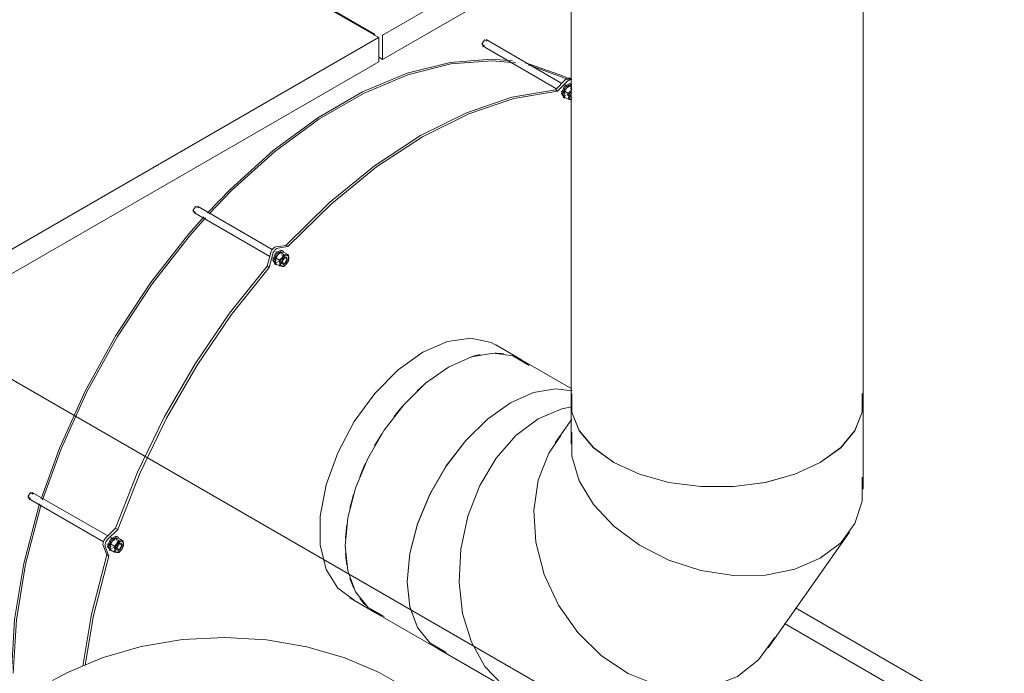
# Model space of a CAD drawing. Header units: metres. Extents: x -54598 to 1827199, y -329446 to -256744.
# Tile 375 of 474: x 228143 to 229491, y -304186 to -303291. Entities that reach past the tile are written whole.
import ezdxf

# ---------------------------------------------------------------- set-up
doc = ezdxf.new("R2010")
doc.units = ezdxf.units.M
for name, color, linetype, lineweight in [('A-WALL', 113, 'Continuous', 20), ('G-ANNO-SYMB', 7, 'Continuous', 9), ('G-IMPT', 8, 'Continuous', 9), ('M-EQPM', 7, 'Continuous', 20), ('M-HVAC-DUCT', 70, 'Continuous', 20), ('P-PIPE', 7, 'Continuous', 20)]:
    doc.layers.add(name, color=color, linetype=linetype, lineweight=lineweight)
doc.styles.add('ISO_1.0', font='isocpeur.ttf')

# ---------------------------------------------------------------- blocks, each defined once
blk = doc.blocks.new('PREXTHERM RSW 1250 - Гайка 12_dwg-V342-AKS44')
at = {"layer": 'G-IMPT'}
for p, q in [((-11328.2, -13766.6), (-11333.3, -13763.7)), ((-11322.2, -13759.1), (-11327.2, -13756.2)), ((-11322.2, -13759.1), (-11322.1, -13761.3)), ((-11321.2, -13756.7), (-11316.1, -13759.6)), ((-11318.5, -13766.3), (-11317.3, -13767)), ((-11328.2, -13774.7), (-11333.3, -13771.7)), ((-11327, -13771.9), (-11325.5, -13769.2))]:
    blk.add_line(p, q, dxfattribs=at)
for points in [[(-11333.3, -13763.7, 0), (-11333.8, -13767.4, 0), (-11333.3, -13771.7, 0)], [(-11327.2, -13756.2, 0), (-11330.8, -13759.6, 0), (-11333.3, -13763.7, 0)], [(-11328.2, -13766.6, 0), (-11324.7, -13763.2, 0), (-11322.2, -13759.1, 0)], [(-11328.2, -13774.7, 0), (-11327.7, -13771, 0), (-11328.2, -13766.6, 0)], [(-11321.2, -13756.7, 0), (-11324.7, -13756.1, 0), (-11327.2, -13756.2, 0)], [(-11321.5, -13760.8, 0), (-11324, -13762.9, 0), (-11326.1, -13765.9, 0), (-11327.2, -13769.3, 0), (-11327.2, -13772.3, 0), (-11326.1, -13774.3, 0), (-11324, -13775, 0), (-11321.5, -13774.2, 0)], [(-11325.3, -13768.9, 0), (-11324.8, -13767.2, 0), (-11324, -13765.6, 0), (-11322.8, -13764.1, 0), (-11321.5, -13763.1, 0)], [(-11322.2, -13759.1, 0), (-11318.6, -13759.6, 0), (-11316.1, -13759.6, 0)], [(-11321.4, -13763.3, 0), (-11321.7, -13760.4, 0), (-11321.6, -13759.2, 0)], [(-11321.5, -13760.8, 0), (-11319, -13760, 0), (-11316.9, -13760.7, 0), (-11315.8, -13762.7, 0), (-11315.8, -13765.7, 0), (-11317, -13769.1, 0), (-11319, -13772.1, 0), (-11321.5, -13774.2, 0)], [(-11321.5, -13763.1, 0), (-11320.2, -13762.6, 0), (-11319.1, -13762.7, 0), (-11318.2, -13763.4, 0), (-11317.7, -13764.6, 0), (-11317.7, -13766.1, 0), (-11318.2, -13767.8, 0), (-11319.1, -13769.5, 0), (-11320.2, -13770.9, 0), (-11321.5, -13771.9, 0)], [(-11316.1, -13759.6, 0), (-11315.6, -13763.9, 0), (-11316.1, -13767.7, 0)], [(-11322.2, -13775.2, 0), (-11324.6, -13775.2, 0), (-11328.2, -13774.7, 0)], [(-11321.5, -13771.9, 0), (-11322.8, -13772.4, 0), (-11324, -13772.3, 0), (-11324.8, -13771.6, 0), (-11325.3, -13770.4, 0), (-11325.3, -13769.7, 0)], [(-11316.1, -13767.7, 0), (-11318.6, -13771.7, 0), (-11322.2, -13775.2, 0)]]:
    blk.add_polyline3d(points, dxfattribs=at)
blk = doc.blocks.new('PREXTHERM RSW 1250 - Гайка 12_dwg-V343-AKS44')
at = {"layer": 'G-IMPT'}
for p, q in [((-11102, -13374.8), (-11107, -13371.8)), ((-11096, -13367.2), (-11101, -13364.3)), ((-11096, -13367.2), (-11095.9, -13369.4)), ((-11094.9, -13364.9), (-11089.9, -13367.8)), ((-11092.2, -13374.5), (-11091.1, -13375.2)), ((-11102, -13382.8), (-11107, -13379.9)), ((-11100.8, -13380), (-11099.2, -13377.4))]:
    blk.add_line(p, q, dxfattribs=at)
for points in [[(-11107, -13371.8, 0), (-11107.6, -13375.5, 0), (-11107, -13379.9, 0)], [(-11101, -13364.3, 0), (-11104.5, -13367.8, 0), (-11107, -13371.8, 0)], [(-11102, -13374.8, 0), (-11098.5, -13371.3, 0), (-11096, -13367.2, 0)], [(-11102, -13382.8, 0), (-11101.5, -13379.1, 0), (-11102, -13374.8, 0)], [(-11094.9, -13364.9, 0), (-11098.5, -13364.3, 0), (-11101, -13364.3, 0)], [(-11095.3, -13368.9, 0), (-11097.8, -13371.1, 0), (-11099.8, -13374.1, 0), (-11101, -13377.4, 0), (-11101, -13380.4, 0), (-11099.9, -13382.5, 0), (-11097.8, -13383.2, 0), (-11095.3, -13382.4, 0)], [(-11099.1, -13377.1, 0), (-11098.6, -13375.4, 0), (-11097.7, -13373.7, 0), (-11096.6, -13372.3, 0), (-11095.3, -13371.3, 0)], [(-11096, -13367.2, 0), (-11092.4, -13367.8, 0), (-11089.9, -13367.8, 0)], [(-11095.2, -13371.5, 0), (-11095.5, -13368.6, 0), (-11095.4, -13367.4, 0)], [(-11095.3, -13368.9, 0), (-11092.8, -13368.1, 0), (-11090.7, -13368.8, 0), (-11089.6, -13370.9, 0), (-11089.6, -13373.9, 0), (-11090.7, -13377.3, 0), (-11092.8, -13380.3, 0), (-11095.3, -13382.4, 0)], [(-11095.3, -13371.3, 0), (-11094, -13370.8, 0), (-11092.8, -13370.9, 0), (-11092, -13371.6, 0), (-11091.5, -13372.7, 0), (-11091.5, -13374.3, 0), (-11092, -13376, 0), (-11092.8, -13377.6, 0), (-11094, -13379.1, 0), (-11095.3, -13380.1, 0)], [(-11089.9, -13367.8, 0), (-11089.4, -13372.1, 0), (-11089.9, -13375.8, 0)], [(-11096, -13383.4, 0), (-11098.4, -13383.4, 0), (-11102, -13382.8, 0)], [(-11095.3, -13380.1, 0), (-11096.6, -13380.6, 0), (-11097.7, -13380.5, 0), (-11098.6, -13379.8, 0), (-11099.1, -13378.6, 0), (-11099.1, -13377.9, 0)], [(-11089.9, -13375.8, 0), (-11092.4, -13379.9, 0), (-11096, -13383.4, 0)]]:
    blk.add_polyline3d(points, dxfattribs=at)
blk = doc.blocks.new('PREXTHERM RSW 1250 - Гайка 12_dwg-V344-AKS44')
at = {"layer": 'G-IMPT'}
for p, q in [((-10706.6, -13146.5), (-10711.6, -13143.5)), ((-10701.5, -13138.4), (-10705.6, -13136)), ((-10706.6, -13154.5), (-10711.6, -13151.6)), ((-10705.4, -13151.7), (-10703.8, -13149.1))]:
    blk.add_line(p, q, dxfattribs=at)
for points in [[(-10711.6, -13143.5, 0), (-10712.2, -13147.2, 0), (-10711.6, -13151.6, 0)], [(-10705.6, -13136, 0), (-10709.1, -13139.5, 0), (-10711.6, -13143.5, 0)], [(-10706.6, -13146.5, 0), (-10703, -13143, 0), (-10701.5, -13140.7, 0)], [(-10706.6, -13154.5, 0), (-10706, -13150.8, 0), (-10706.6, -13146.5, 0)], [(-10701.7, -13136.1, 0), (-10703.1, -13136, 0), (-10705.6, -13136, 0)], [(-10702.4, -13142.8, 0), (-10704.4, -13145.8, 0), (-10705.6, -13149.1, 0), (-10705.6, -13152.2, 0), (-10704.4, -13154.2, 0), (-10702.4, -13154.9, 0)], [(-10703.6, -13148.8, 0), (-10703.2, -13147.1, 0), (-10702.3, -13145.4, 0)], [(-10701.5, -13155.2, 0), (-10703, -13155.1, 0), (-10706.6, -13154.5, 0)], [(-10701.2, -13152.3, 0), (-10702.3, -13152.2, 0), (-10703.2, -13151.5, 0), (-10703.6, -13150.3, 0), (-10703.7, -13149.6, 0)]]:
    blk.add_polyline3d(points, dxfattribs=at)
blk = doc.blocks.new('PREXTHERM RSW 1250 - PREXTHERM RSW 1250-733596-AKS44')
at = {"layer": 'M-EQPM'}
for p, q in [((-10701.5, -12916.9), (-10960.3, -13066.3)), ((-10960.8, -13100.1), (-10701.5, -12950.4)), ((-11134.1, -12971.5), (-10971.8, -13065.1)), ((-10966.2, -13069.9), (-11134.1, -12973)), ((-10971.8, -13065.1), (-10973.4, -13066.1)), ((-10971.8, -13067), (-10971.8, -13065.1)), ((-10966.6, -13070), (-11531.2, -13395.9)), ((-10966.1, -13103.1), (-10966.1, -13070.3)), ((-10960.8, -13067.3), (-10960.8, -13100.1)), ((-10715.3, -13132.7), (-10819, -13072.8)), ((-10825, -13079.2), (-10821.5, -13081.2)), ((-10824, -13081.5), (-10722.7, -13140)), ((-11505, -13414.3), (-10966.1, -13103.1)), ((-10960.8, -13100.1), (-10966.2, -13097)), ((-10724.3, -13141.6), (-10710.2, -13127.6)), ((-10707.4, -13129.2), (-10721.5, -13143.3)), ((-10702.8, -13128.2), (-10710.8, -13123.9)), ((-10701.8, -13127.4), (-10704.6, -13125.8)), ((-10721.5, -13143.3), (-10724.3, -13141.6)), ((-10716.5, -13143.6), (-10710.9, -13146.8)), ((-10705.9, -13138.1), (-10711.5, -13134.9)), ((-10701.5, -13140.7), (-10703.7, -13139.4)), ((-10702.7, -13137.6), (-10703.4, -13137.2)), ((-10702.2, -13145.7), (-10703.4, -13149.4)), ((-10701.7, -13134.2), (-10703.1, -13133.4)), ((-10715.8, -13146.8), (-10712.1, -13152)), ((-10714.4, -13147.6), (-10710.7, -13152.9)), ((-10713.6, -13151.6), (-10712.2, -13152.4)), ((-10710.4, -13149.4), (-10709.7, -13149.8)), ((-10708.7, -13148), (-10702.4, -13151.7)), ((-10703.4, -13149.4), (-10702.4, -13151.7)), ((-11220.5, -13307.5), (-11216.9, -13309.5)), ((-11111.9, -13360.3), (-11214.4, -13301.1)), ((-11219.4, -13309.8), (-11115.4, -13369.8)), ((-11107.1, -13356.7), (-11093.3, -13354.6)), ((-11090.5, -13356.2), (-11104.3, -13358.4)), ((-11097.1, -13362.5), (-11098.5, -13361.7)), ((-11090.5, -13356.2), (-11093.3, -13354.6)), ((-11119, -13383.2), (-11113.9, -13364.4)), ((-11111.1, -13366), (-11116.1, -13384.8)), ((-11111.9, -13371.9), (-11106.3, -13375.1)), ((-11111.2, -13375.1), (-11107.5, -13380.3)), ((-11101.3, -13366.4), (-11106.9, -13363.2)), ((-11092.8, -13371.3), (-11099.2, -13367.7)), ((-11098.2, -13365.9), (-11098.9, -13365.5)), ((-11096.7, -13369.1), (-11096.8, -13370.5)), ((-11095.1, -13369.2), (-11094.9, -13367.4)), ((-11116.1, -13384.8), (-11119, -13383.2)), ((-11109.8, -13375.9), (-11106.1, -13381.2)), ((-11109, -13379.9), (-11107.6, -13380.7)), ((-11105.9, -13377.7), (-11105.2, -13378.1)), ((-11104.2, -13376.3), (-11097.8, -13380)), ((-10770.5, -13511.4), (-10805.8, -13491)), ((-11446.7, -13699.3), (-11443.1, -13701.4)), ((-11337.1, -13752.7), (-11440.6, -13693)), ((-11445.6, -13701.6), (-11343.1, -13760.8)), ((-11340.3, -13755.9), (-11326.4, -13742.1)), ((-11323.6, -13743.8), (-11337.4, -13757.6)), ((-11323.6, -13743.8), (-11326.4, -13742.1)), ((-11338.4, -13778.7), (-11343.5, -13765.6)), ((-11338.1, -13763.7), (-11332.5, -13766.9)), ((-11327.5, -13758.3), (-11333.1, -13755)), ((-11319, -13763.2), (-11325.4, -13759.5)), ((-11324.4, -13757.8), (-11325.1, -13757.4)), ((-11323.3, -13754.3), (-11324.7, -13753.5)), ((-11322.9, -13761), (-11323, -13762.3)), ((-11321.3, -13761.1), (-11321.2, -13759.2)), ((-11340.6, -13767.3), (-11335.6, -13780.3)), ((-11335.6, -13780.3), (-11338.4, -13778.7)), ((-11337.4, -13766.9), (-11333.7, -13772.2)), ((-11336, -13767.7), (-11332.3, -13773)), ((-11335.2, -13771.7), (-11333.8, -13772.5)), ((-11332.1, -13769.5), (-11331.4, -13769.9)), ((-11330.4, -13768.2), (-11324, -13771.8)), ((-11005.8, -13837.4), (-10970.5, -13857.8))]:
    blk.add_line(p, q, dxfattribs=at)
for points in [[(-10966.2, -13069.9, 0), (-10966.4, -13069.9, 0), (-10966.5, -13069.9, 0), (-10966.6, -13070, 0)], [(-10966.1, -13070.3, 0), (-10966.1, -13070.1, 0), (-10966.2, -13070, 0)], [(-10960.3, -13066.3, 0), (-10960.4, -13066.4, 0), (-10960.6, -13066.5, 0), (-10960.7, -13066.7, 0), (-10960.8, -13066.9, 0), (-10960.8, -13067.1, 0), (-10960.8, -13067.3, 0)], [(-10818, -13075.1, 0), (-10821.5, -13073.1, 0), (-10825, -13079.2, 0)], [(-10783, -13101.8, 0), (-10811.9, -13099.6, 0), (-10868.3, -13103.9, 0), (-10927.4, -13118.9, 0), (-10988.3, -13144.4, 0), (-11049.7, -13179.8, 0), (-11110.5, -13224.6, 0), (-11169.7, -13277.9, 0), (-11200.7, -13310.1, 0)], [(-10778.5, -13104.5, 0), (-10811, -13101.8, 0), (-10867.2, -13106, 0), (-10926.2, -13121, 0), (-10986.9, -13146.4, 0), (-11048.2, -13181.8, 0), (-11108.9, -13226.5, 0), (-11167.9, -13279.6, 0), (-11198.5, -13311.4, 0)], [(-10711.8, -13123.4, 0), (-10759.5, -13106.2, 0), (-10765.2, -13104.9, 0)], [(-10705, -13128.6, 0), (-10711.1, -13125.5, 0), (-10758.6, -13108.3, 0), (-10760.9, -13107.8, 0)], [(-10703.4, -13133.3, 0), (-10704.6, -13132.9, 0), (-10712.1, -13137.2, 0), (-10715.8, -13146.8, 0)], [(-10710.2, -13127.6, 0), (-10708.9, -13126.5, 0), (-10707.5, -13125.7, 0), (-10706.1, -13125.4, 0), (-10705, -13125.6, 0), (-10704, -13126.3, 0), (-10703.4, -13127.3, 0)], [(-10701.8, -13127.4, 0), (-10702.1, -13127.3, 0), (-10703.3, -13127.1, 0), (-10704.6, -13127.4, 0), (-10706, -13128.1, 0), (-10707.4, -13129.2, 0)], [(-11093.3, -13354.6, 0), (-11033.7, -13296, 0), (-10971.8, -13245.6, 0), (-10908.8, -13204.3, 0), (-10845.8, -13172.9, 0), (-10783.9, -13151.8, 0), (-10724.3, -13141.6, 0)], [(-10721.5, -13143.3, 0), (-10781.1, -13153.5, 0), (-10842.9, -13174.5, 0), (-10906, -13205.9, 0), (-10969, -13247.2, 0), (-11030.9, -13297.6, 0), (-11090.5, -13356.2, 0)], [(-10701.7, -13134.2, 0), (-10703.2, -13133.7, 0), (-10710.7, -13138, 0), (-10714.4, -13147.6, 0)], [(-11213.4, -13303.4, 0), (-11216.9, -13301.4, 0), (-11220.5, -13307.5, 0)], [(-11205.6, -13315.5, 0), (-11226, -13338.7, 0), (-11278.5, -13405.8, 0), (-11326.1, -13478.1, 0), (-11368.1, -13554.2, 0), (-11403.5, -13632.5, 0), (-11428.6, -13701.9, 0)], [(-11203.5, -13316.7, 0), (-11224.1, -13340.3, 0), (-11276.5, -13407.3, 0), (-11324, -13479.4, 0), (-11365.9, -13555.3, 0), (-11401.2, -13633.5, 0), (-11426.4, -13703.1, 0)], [(-11113.9, -13364.4, 0), (-11113.3, -13362.6, 0), (-11112.4, -13360.8, 0), (-11111.2, -13359.3, 0), (-11109.9, -13358, 0), (-11108.5, -13357.2, 0), (-11107.1, -13356.7, 0)], [(-11098.8, -13361.6, 0), (-11100.1, -13361.2, 0), (-11107.5, -13365.5, 0), (-11111.2, -13375.1, 0)], [(-11104.3, -13358.4, 0), (-11105.6, -13358.8, 0), (-11107, -13359.7, 0), (-11108.4, -13360.9, 0), (-11109.5, -13362.5, 0), (-11110.5, -13364.2, 0), (-11111.1, -13366, 0)], [(-11096, -13363.6, 0), (-11098.7, -13362, 0), (-11106.1, -13366.3, 0), (-11109.8, -13375.9, 0)], [(-11091.8, -13373.6, 0), (-11095.3, -13371.6, 0), (-11098.8, -13377.7, 0)], [(-11098.8, -13377.7, 0), (-11095.3, -13379.8, 0), (-11091.8, -13373.6, 0)], [(-11326.4, -13742.1, 0), (-11296.3, -13665.4, 0), (-11259.8, -13589.9, 0), (-11217.6, -13516.9, 0), (-11170.4, -13447.6, 0), (-11119, -13383.2, 0)], [(-11116.1, -13384.8, 0), (-11167.6, -13449.3, 0), (-11214.8, -13518.5, 0), (-11256.9, -13591.5, 0), (-11293.4, -13667, 0), (-11323.6, -13743.8, 0)], [(-10803.9, -13492.2, 0), (-10812.1, -13487.8, 0), (-10840.1, -13481.7, 0), (-10872, -13486.1, 0), (-10905.8, -13500.9, 0)], [(-10905.8, -13500.9, 0), (-10939.7, -13525.2, 0), (-10971.6, -13557.6, 0), (-10999.6, -13596.1, 0), (-11022.2, -13638.6, 0), (-11038.1, -13682.6, 0), (-11046.2, -13725.6, 0), (-11046.2, -13764.9, 0), (-11038.1, -13798.5, 0), (-11022.2, -13824.2, 0), (-10999.6, -13840.6, 0)], [(-10827.2, -13504.2, 0), (-10836.6, -13506.5, 0), (-10838.8, -13507.2, 0)], [(-10795.4, -13502.9, 0), (-10804.8, -13502.1, 0), (-10806.8, -13502, 0)], [(-10763.8, -13515.8, 0), (-10776.7, -13508.2, 0), (-10779.4, -13507.1, 0)], [(-10903.2, -13544.6, 0), (-10904.3, -13545.6, 0), (-10913.7, -13554.1, 0)], [(-10934.1, -13575.5, 0), (-10936.2, -13578, 0), (-10945.5, -13589.5, 0)], [(-10961.6, -13612.3, 0), (-10964.3, -13616.5, 0), (-10971.8, -13629.3, 0)], [(-10984.2, -13653.1, 0), (-10986.9, -13659.1, 0), (-10992.1, -13671.6, 0)], [(-11439.6, -13695.3, 0), (-11443.1, -13693.2, 0), (-11446.7, -13699.3, 0)], [(-11000.6, -13695.6, 0), (-11002.7, -13703.1, 0), (-11005.6, -13714.4, 0)], [(-11430.7, -13708.6, 0), (-11431.7, -13711.8, 0), (-11452.3, -13790.5, 0), (-11464.8, -13867.2, 0), (-11469, -13940.4, 0)], [(-11428.6, -13709.9, 0), (-11429.4, -13712.6, 0), (-11449.9, -13791.1, 0), (-11462.4, -13867.6, 0), (-11466.6, -13940.6, 0)], [(-11009.9, -13737.6, 0), (-11010.9, -13746, 0), (-11011.6, -13755.5, 0)], [(-11325, -13753.5, 0), (-11326.3, -13753, 0), (-11333.7, -13757.3, 0), (-11337.4, -13766.9, 0)], [(-11343.5, -13765.6, 0), (-11343.8, -13764.3, 0), (-11343.7, -13762.6, 0), (-11343.3, -13760.8, 0), (-11342.5, -13759.1, 0), (-11341.5, -13757.4, 0), (-11340.3, -13755.9, 0)], [(-11337.4, -13757.6, 0), (-11338.7, -13759, 0), (-11339.7, -13760.7, 0), (-11340.5, -13762.5, 0), (-11340.9, -13764.2, 0), (-11340.9, -13765.9, 0), (-11340.6, -13767.3, 0)], [(-11322.2, -13755.4, 0), (-11324.9, -13753.9, 0), (-11332.3, -13758.1, 0), (-11336, -13767.7, 0)], [(-11318, -13765.5, 0), (-11321.5, -13763.4, 0), (-11325, -13769.6, 0)], [(-11325, -13769.6, 0), (-11321.5, -13771.6, 0), (-11318, -13765.5, 0)], [(-11371.4, -13931.2, 0), (-11359.5, -13859.9, 0), (-11338.4, -13778.7, 0)], [(-11335.6, -13780.3, 0), (-11356.7, -13861.5, 0), (-11368.3, -13929.9, 0)], [(-11011.6, -13776.7, 0), (-11010.9, -13785.4, 0), (-11009.9, -13792.6, 0)], [(-11005.6, -13810.8, 0), (-11002.7, -13818.9, 0), (-11000.6, -13823.8, 0)], [(-10992.1, -13838.1, 0), (-10986.9, -13844.6, 0), (-10983.5, -13848, 0)], [(-10977.2, -13853.4, 0), (-10964.3, -13861, 0), (-10961.6, -13862.1, 0)]]:
    blk.add_polyline3d(points, dxfattribs=at)
for name in ['PREXTHERM RSW 1250 - Гайка 12_dwg-V344-AKS44', 'PREXTHERM RSW 1250 - Гайка 12_dwg-V343-AKS44', 'PREXTHERM RSW 1250 - Гайка 12_dwg-V342-AKS44']:
    blk.add_blockref(name, (0, 0))
blk = doc.blocks.new('Reflex_N - Reflex N500 grey-V349-AKS44')
at = {"layer": 'M-EQPM', "color": 22}
blk.add_polyline3d([(-10808.7, -14153.3, 0), (-10811.9, -14119, 0), (-10821.5, -14085.2, 0), (-10837.4, -14052.2, 0), (-10859.8, -14020.6, 0), (-10888.8, -13990.8, 0), (-10924.1, -13963.5, 0), (-10965.5, -13939.5, 0), (-11012.6, -13919.6, 0), (-11064.4, -13904.5, 0), (-11119.7, -13895.1, 0), (-11177.1, -13891.7, 0), (-11234.9, -13894.7, 0), (-11291.3, -13904.1, 0), (-11344.7, -13919.5, 0), (-11393.4, -13940.3, 0), (-11412.7, -13950.7, 0)], dxfattribs=at)
blk = doc.blocks.new('ADSK_Отвод_Круглый - Стандарт-695164-AKS44')
at = {"layer": 'M-HVAC-DUCT', "color": 171}
for p, q in [((-10702.8, -13570.3), (-10702.8, -13626.9)), ((-10302.8, -13688.8), (-10302.8, -13570.3)), ((-10701.5, -13592.8), (-10724.4, -13625.3)), ((-10432.7, -13906), (-10321.4, -13747.5)), ((-10885.6, -13906.8), (-10783, -13966)), ((-10722.9, -13979.3), (-10530, -13962.1))]:
    blk.add_line(p, q, dxfattribs=at)
for points in [[(-10785.6, -13570.3, 0), (-10754.2, -13556.2, 0), (-10724.3, -13551.1, 0), (-10701.2, -13553.9, 0)], [(-10701.5, -13557.4, 0), (-10701.5, -13583.2, 0), (-10691.6, -13608.4, 0), (-10672.1, -13631.7, 0), (-10644.2, -13652, 0)], [(-10361.4, -13652, 0), (-10333.4, -13631.7, 0), (-10314, -13608.4, 0), (-10304, -13583.2, 0), (-10304, -13557.4, 0)], [(-10927, -13815.3, 0), (-10923.5, -13776.9, 0), (-10913, -13736.3, 0), (-10896.2, -13695.6, 0), (-10873.8, -13656.8, 0), (-10847, -13621.9, 0), (-10817.1, -13592.6, 0), (-10785.6, -13570.3, 0)], [(-10747.7, -13592.2, 0), (-10715.3, -13578.7, 0), (-10701.5, -13575.9, 0)], [(-10851.3, -13859, 0), (-10856.1, -13815.8, 0), (-10853.7, -13770.6, 0), (-10844, -13725.7, 0), (-10827.6, -13683.5, 0), (-10805.3, -13646, 0), (-10778.3, -13615, 0), (-10747.7, -13592.2, 0)], [(-10720, -13847.3, 0), (-10739.5, -13805.3, 0), (-10750.9, -13761.4, 0), (-10753.7, -13717.7, 0), (-10747.7, -13676.4, 0), (-10733.2, -13639.5, 0), (-10716.6, -13615.2, 0)], [(-10644.2, -13739.5, 0), (-10672.1, -13709.5, 0), (-10691.6, -13677, 0), (-10701.5, -13643.5, 0), (-10701.5, -13610.7, 0)], [(-10644.2, -13652, 0), (-10609.2, -13668.1, 0), (-10568.8, -13679.3, 0), (-10525.2, -13685.1, 0), (-10480.4, -13685.1, 0), (-10436.7, -13679.3, 0), (-10396.4, -13668.1, 0), (-10361.4, -13652, 0)], [(-10304, -13672.2, 0), (-10304, -13705, 0), (-10314, -13735.4, 0), (-10333.4, -13761.9, 0), (-10361.4, -13783.2, 0)], [(-10361.4, -13783.2, 0), (-10396.4, -13798.3, 0), (-10436.7, -13806.2, 0), (-10480.4, -13806.8, 0), (-10525.2, -13799.8, 0), (-10568.8, -13785.8, 0), (-10609.2, -13765.3, 0), (-10644.2, -13739.5, 0)], [(-10873.8, -13912.2, 0), (-10896.2, -13899.3, 0), (-10913, -13878, 0), (-10923.5, -13849.5, 0), (-10927, -13815.3, 0)], [(-10475, -13945, 0), (-10509.1, -13958.6, 0), (-10546.7, -13962.6, 0), (-10585.8, -13956.7, 0), (-10624.6, -13941.3, 0), (-10661.1, -13917, 0), (-10693.4, -13885.1, 0), (-10720, -13847.3, 0)], [(-10711.8, -13977.8, 0), (-10737.1, -13979.6, 0), (-10768.4, -13973.1, 0), (-10796.8, -13956.7, 0), (-10820.8, -13931.3, 0), (-10839.3, -13898.2, 0), (-10851.3, -13859, 0)], [(-10423.9, -13891.8, 0), (-10446.2, -13922.3, 0), (-10475, -13945, 0)]]:
    blk.add_polyline3d(points, dxfattribs=at)
blk = doc.blocks.new('fadffsaf')
at = {"layer": 'A-WALL'}
blk.add_line((464254.3, 82496.4), (465168.3, 81968.6), dxfattribs=at)
at = {"layer": 'G-ANNO-SYMB'}
blk.add_line((458035.9, 85779.8), (466386.6, 80958.5), dxfattribs=at)
at = {"layer": 'M-HVAC-DUCT', "color": 171}
for p, q in [((463946.9, 86206.5), (463946.9, 82777.3)), ((464346.9, 82777.3), (464346.9, 86206.5)), ((463948.2, 82796.3), (463879.2, 82836.1)), ((463679.2, 82489.7), (463764, 82440.7))]:
    blk.add_line(p, q, dxfattribs=at)
for points in [[(463779.2, 82826.2, 0), (463810.6, 82840.3, 0), (463840.5, 82845.5, 0), (463867.3, 82841.5, 0), (463889.7, 82828.6, 0)], [(463637.8, 82581.3, 0), (463641.3, 82619.7, 0), (463651.8, 82660.2, 0), (463668.6, 82700.9, 0), (463691, 82739.7, 0), (463717.8, 82774.6, 0), (463747.7, 82804, 0), (463779.2, 82826.2, 0)], [(463948.5, 82793.7, 0), (463925.4, 82796.5, 0), (463895.5, 82791.3, 0), (463864, 82777.3, 0)], [(464005.4, 82695.6, 0), (463977.5, 82715.8, 0), (463958.1, 82739.1, 0), (463948.1, 82764.3, 0), (463948.1, 82790.2, 0)], [(464345.6, 82790.2, 0), (464345.6, 82764.3, 0), (464335.6, 82739.1, 0), (464316.2, 82715.8, 0), (464288.3, 82695.6, 0)], [(463864, 82777.3, 0), (463832.6, 82755, 0), (463802.7, 82725.7, 0), (463775.9, 82690.7, 0), (463753.5, 82651.9, 0), (463736.6, 82611.2, 0), (463726.2, 82570.7, 0), (463722.6, 82532.3, 0)], [(464288.3, 82695.6, 0), (464253.3, 82679.5, 0), (464212.9, 82668.3, 0), (464169.3, 82662.5, 0), (464124.5, 82662.5, 0), (464080.8, 82668.3, 0), (464040.5, 82679.5, 0), (464005.4, 82695.6, 0)], [(463691, 82484.4, 0), (463668.6, 82497.3, 0), (463651.8, 82518.5, 0), (463641.3, 82547, 0), (463637.8, 82581.3, 0)], [(463722.6, 82532.3, 0), (463726.2, 82498, 0), (463736.6, 82469.5, 0), (463753.5, 82448.3, 0), (463775.9, 82435.4, 0)]]:
    blk.add_polyline3d(points, dxfattribs=at)
at = {"layer": 'P-PIPE', "color": 22}
blk.add_line((465136.1, 81957), (464239.1, 82474.9), dxfattribs=at)
at = {"layer": 'M-EQPM'}
blk.add_blockref('PREXTHERM RSW 1250 - PREXTHERM RSW 1250-733596-AKS44', (474649.7, 96347.6), dxfattribs=at)
at = {"layer": 'M-EQPM', "color": 22}
blk.add_blockref('Reflex_N - Reflex N500 grey-V349-AKS44', (474649.7, 96347.6), dxfattribs=at)
at = {"layer": 'M-HVAC-DUCT', "color": 171}
blk.add_blockref('ADSK_Отвод_Круглый - Стандарт-695164-AKS44', (474649.7, 96347.6), dxfattribs=at)

msp = doc.modelspace()

# ---------------------------------------------------------------- block references
at = {"color": 5, "lineweight": 30}
msp.add_blockref('fadffsaf', (-235048.8, -386593), dxfattribs=at)

# ---------------------------------------------------------------- texts
at = {"insert": (-31447.3, -294346.1), "char_height": 296.352, "width": 15926.819, "attachment_point": 1, "style": 'ISO_1.0'}
msp.add_mtext('\\pi6266.79412;ОБЩИЕ УКАЗАНИЯ.\\P\\pi7963.40932;\\P\\pi0; Данный   рабочий  проект выполнен согласно   задания   на  проектирование.\\PКотельная блочная  {\\C7;1100Гн} предназначена для снабжения теплом .\\P Расчетная температура наружного воздуха tнар.= -14°С.\\P Котельная блочная транспортабельная автоматизированная  {\\C7;1100Гн} производительностью 1.200 МВт смонтирована на прочной раме и поставляется в 100% заводской готовности.\\P Теплоснабжение осуществляется по открытой схеме по температурному графику 90-70°С (2-х трубная система).\\P Котельная комплектуется 2 водогрейными  автоматизированными  котлами  {\\fISOCPEUR|b0|i0|c238|p34;1} котел {\\C0;КВа-0,58\\C7;Гн}.  Котел  оборудован газовыми  горелками.\\PРасход газа на {\\fISOCPEUR|b0|i0|c238|p34;1} котел  {\\C0;КВа-0,46\\C7;Гн}.        -56.8 м3/ч.\\P Внутри блочной котельной располагаются водоподготовительная система, сетевые циркуляционные насосы,  а также электрооборудование, КИП и А (щиты управления, входные распределительные устройства, пульты управления и другое вспомогательное оборудование.\\P Дымовые трубы  поставляются  заводом-изготовителем.\\P Котельная  II  степени  огнестойкости.', dxfattribs=at)

doc.saveas('drawing.dxf')
